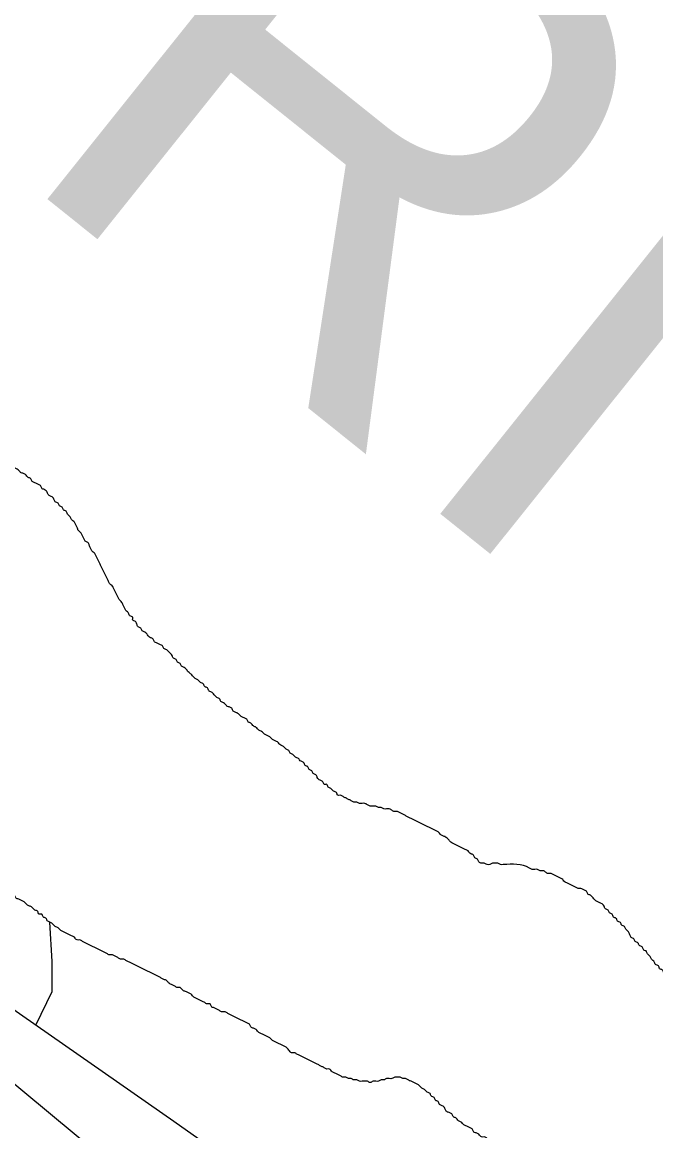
# Model space of a CAD drawing. Extents: x 813775 to 1157140, y 1757555 to 1979907.
# Drawn here: x 1014037 to 1015339, y 1820029 to 1822306 of the extents above; entities that cross this region are included whole.
import ezdxf

# ---------------------------------------------------------------- set-up
doc = ezdxf.new("R2010")
doc.units = 0
for name, color, linetype in [('Level 32', 7, 'Continuous'), ('Level 35', 7, 'Continuous'), ('Level 46', 7, 'Continuous'), ('Level 9', 7, 'Continuous')]:
    doc.layers.add(name, color=color, linetype=linetype)

msp = doc.modelspace()

# ---------------------------------------------------------------- linework, layer by layer
at = {"layer": 'Level 32'}
msp.add_lwpolyline([(1014852.6, 1819692.4), (1014348.7, 1820047.8), (1014008.7, 1820285), (1014012.5, 1820280.7)], dxfattribs=at)
at = {"layer": 'Level 35'}
for points in [[(1014098.7, 1820315.5), (1014098.7, 1820376.7), (1014093.9, 1820457.3)], [(1014065, 1820245.7), (1014098.7, 1820315.5)]]:
    msp.add_lwpolyline(points, dxfattribs=at)
at = {"layer": 'Level 46'}
msp.add_lwpolyline([(1014257.6, 1819928.6), (1013927.8, 1820201.3), (1013686, 1820473.1), (1013251.6, 1820957.2), (1012481.6, 1821787.3), (1011686.9, 1822656.9)], dxfattribs=at)
at = {"layer": 'Level 9'}
for points in [[(1014160.8, 1821251.3), (1014158, 1821256.9), (1014152.4, 1821262.5), (1014149.7, 1821268.1), (1014146.9, 1821273.7), (1014144.1, 1821279.2), (1014138.5, 1821284.8), (1014135.7, 1821290.4), (1014130.1, 1821296), (1014127.3, 1821301.6), (1014121.8, 1821304.4), (1014119, 1821309.9), (1014113.4, 1821312.7), (1014110.6, 1821318.3), (1014105, 1821321.1), (1014102.2, 1821326.7), (1014096.7, 1821332.3), (1014091.1, 1821335.1), (1014088.3, 1821340.6), (1014082.7, 1821346.2), (1014077.1, 1821349), (1014074.3, 1821354.6), (1014068.8, 1821357.4), (1014063.2, 1821360.2), (1014057.6, 1821363), (1014054.8, 1821368.5), (1014049.2, 1821371.3), (1014043.6, 1821376.9), (1014038.1, 1821379.7), (1014032.5, 1821382.5), (1014026.9, 1821388.1), (1014021.3, 1821390.9), (1014018.5, 1821396.5), (1014013, 1821399.2), (1014010.2, 1821404.8), (1014004.6, 1821407.6), (1014001.8, 1821413.2), (1013996.2, 1821416), (1013990.6, 1821421.6), (1013985.1, 1821424.4), (1013979.5, 1821430), (1013973.9, 1821432.7), (1013971.1, 1821438.3), (1013965.5, 1821441.1), (1013960, 1821446.7), (1013954.4, 1821452.3), (1013948.8, 1821455.1), (1013946, 1821460.7), (1013940.4, 1821463.4), (1013934.9, 1821469), (1013929.3, 1821474.6), (1013923.7, 1821477.4), (1013918.1, 1821480.2), (1013915.3, 1821485.8), (1013909.7, 1821488.6), (1013904.2, 1821491.4), (1013898.6, 1821494.1), (1013893, 1821499.7), (1013887.4, 1821502.5), (1013881.9, 1821508.1), (1013876.3, 1821510.9), (1013870.7, 1821513.7), (1013865.1, 1821516.5), (1013859.5, 1821522.1), (1013854, 1821524.8), (1013848.4, 1821527.6), (1013842.8, 1821533.2), (1013837.2, 1821536), (1013831.6, 1821538.8), (1013826.1, 1821544.4), (1013820.5, 1821547.2), (1013814.9, 1821552.8), (1013809.3, 1821558.3), (1013806.5, 1821563.9), (1013803.7, 1821569.5), (1013798.2, 1821575.1), (1013795.4, 1821580.7), (1013792.6, 1821586.2), (1013789.8, 1821591.8), (1013787, 1821597.4), (1013781.4, 1821603), (1013778.6, 1821608.6), (1013773.1, 1821614.2), (1013770.3, 1821619.7), (1013767.5, 1821625.3), (1013761.9, 1821628.1), (1013759.1, 1821633.7), (1013756.3, 1821639.3), (1013750.7, 1821644.9), (1013747.9, 1821650.4), (1013745.2, 1821656)], [(1014551.4, 1820832.7), (1014545.8, 1820838.3), (1014540.2, 1820841.1), (1014534.6, 1820843.8), (1014529, 1820849.4), (1014523.5, 1820852.2), (1014517.9, 1820857.8), (1014512.3, 1820860.6), (1014506.7, 1820866.2), (1014501.1, 1820869), (1014498.4, 1820874.5), (1014492.8, 1820877.3), (1014487.2, 1820880.1), (1014481.6, 1820885.7), (1014476, 1820888.5), (1014470.5, 1820891.3), (1014467.7, 1820896.9), (1014462.1, 1820899.7), (1014456.5, 1820902.5), (1014450.9, 1820908), (1014445.4, 1820910.8), (1014442.6, 1820916.4), (1014437, 1820919.2), (1014431.4, 1820924.8), (1014425.8, 1820930.4), (1014420.2, 1820933.2), (1014417.5, 1820938.7), (1014411.9, 1820941.5), (1014409.1, 1820947.1), (1014403.5, 1820949.9), (1014397.9, 1820955.5), (1014392.4, 1820958.3), (1014386.8, 1820963.9), (1014381.2, 1820969.4), (1014375.6, 1820975), (1014370, 1820980.6), (1014364.5, 1820983.4), (1014361.7, 1820989), (1014356.1, 1820991.8), (1014353.3, 1820997.3), (1014347.7, 1821000.1), (1014344.9, 1821005.7), (1014339.3, 1821011.3), (1014333.8, 1821016.9), (1014328.2, 1821019.7), (1014325.4, 1821025.3), (1014319.8, 1821028), (1014314.2, 1821030.8), (1014308.7, 1821033.6), (1014305.9, 1821039.2), (1014300.3, 1821042), (1014294.7, 1821047.6), (1014289.1, 1821053.2), (1014283.6, 1821056), (1014280.8, 1821061.5), (1014275.2, 1821064.3), (1014272.4, 1821069.9), (1014269.6, 1821075.5), (1014264, 1821078.3), (1014264, 1821083.9), (1014258.4, 1821086.7), (1014255.7, 1821092.2), (1014250.1, 1821097.8), (1014247.3, 1821103.4), (1014244.5, 1821109), (1014241.7, 1821114.6), (1014236.1, 1821120.2), (1014233.3, 1821125.7), (1014230.6, 1821131.3), (1014227.8, 1821136.9), (1014225, 1821142.5), (1014222.2, 1821148.1), (1014216.6, 1821153.6), (1014213.8, 1821159.2), (1014211, 1821164.8), (1014208.2, 1821170.4), (1014205.4, 1821176), (1014202.7, 1821181.6), (1014199.9, 1821187.1), (1014197.1, 1821192.7), (1014194.3, 1821198.3), (1014191.5, 1821203.9), (1014188.7, 1821209.5), (1014185.9, 1821215), (1014180.3, 1821220.6), (1014177.6, 1821226.2), (1014174.8, 1821231.8), (1014172, 1821237.4), (1014166.4, 1821240.2), (1014163.6, 1821245.7), (1014160.8, 1821251.3)], [(1015025.6, 1820575.9), (1015020, 1820575.9), (1015014.4, 1820578.7), (1015008.9, 1820578.7), (1015003.3, 1820578.7), (1014997.7, 1820575.9), (1014992.1, 1820575.9), (1014986.5, 1820578.7), (1014981, 1820578.7), (1014975.4, 1820581.5), (1014972.6, 1820587.1), (1014967, 1820589.9), (1014964.2, 1820595.4), (1014958.6, 1820598.2), (1014953.1, 1820603.8), (1014947.5, 1820606.6), (1014941.9, 1820609.4), (1014936.3, 1820612.2), (1014930.7, 1820615), (1014925.2, 1820617.8), (1014919.6, 1820620.6), (1014914, 1820626.1), (1014908.4, 1820631.7), (1014902.9, 1820634.5), (1014897.3, 1820637.3), (1014891.7, 1820642.9), (1014886.1, 1820645.7), (1014880.5, 1820648.5), (1014875, 1820651.3), (1014869.4, 1820654.1), (1014863.8, 1820656.8), (1014858.2, 1820659.6), (1014852.6, 1820662.4), (1014847.1, 1820665.2), (1014841.5, 1820668), (1014835.9, 1820670.8), (1014830.3, 1820673.6), (1014824.7, 1820676.4), (1014819.2, 1820679.2), (1014813.6, 1820682), (1014808, 1820684.8), (1014802.4, 1820684.8), (1014796.8, 1820687.5), (1014791.3, 1820690.3), (1014785.7, 1820690.3), (1014780.1, 1820690.3), (1014774.5, 1820693.1), (1014768.9, 1820693.1), (1014763.4, 1820695.9), (1014757.8, 1820695.9), (1014752.2, 1820695.9), (1014746.6, 1820698.7), (1014741.1, 1820701.5), (1014735.5, 1820701.5), (1014729.9, 1820701.5), (1014724.3, 1820704.3), (1014718.7, 1820704.3), (1014713.2, 1820707.1), (1014707.6, 1820709.9), (1014702, 1820712.7), (1014696.4, 1820715.5), (1014690.8, 1820718.2), (1014685.3, 1820718.2), (1014682.5, 1820723.8), (1014676.9, 1820726.6), (1014671.3, 1820732.2), (1014665.7, 1820735), (1014662.9, 1820740.6), (1014657.4, 1820740.6), (1014654.6, 1820746.2), (1014649, 1820749), (1014643.4, 1820754.5), (1014640.6, 1820760.1), (1014635, 1820762.9), (1014632.3, 1820768.5), (1014626.7, 1820771.3), (1014623.9, 1820776.9), (1014618.3, 1820779.7), (1014615.5, 1820785.2), (1014609.9, 1820788), (1014604.4, 1820793.6), (1014598.8, 1820796.4), (1014593.2, 1820802), (1014587.6, 1820804.8), (1014584.8, 1820810.4), (1014579.3, 1820813.1), (1014573.7, 1820818.7), (1014568.1, 1820821.5), (1014562.5, 1820827.1), (1014556.9, 1820829.9), (1014551.4, 1820832.7)], [(1014088.3, 1820460.1), (1014085.5, 1820465.7), (1014079.9, 1820468.5), (1014077.1, 1820474), (1014071.5, 1820474), (1014068.8, 1820479.6), (1014063.2, 1820482.4), (1014057.6, 1820488), (1014052, 1820490.8), (1014046.4, 1820493.6), (1014040.9, 1820499.2), (1014035.3, 1820501.9), (1014029.7, 1820504.7), (1014024.1, 1820507.5), (1014021.3, 1820513.1), (1014015.8, 1820515.9), (1014010.2, 1820518.7), (1014004.6, 1820524.3), (1013999, 1820527.1), (1013996.2, 1820532.6), (1013990.6, 1820535.4), (1013985.1, 1820538.2), (1013979.5, 1820543.8), (1013973.9, 1820546.6), (1013968.3, 1820549.4), (1013962.7, 1820555), (1013957.2, 1820557.8), (1013951.6, 1820560.6), (1013946, 1820566.1), (1013940.4, 1820566.1), (1013937.6, 1820571.7), (1013932.1, 1820574.5), (1013926.5, 1820577.3), (1013920.9, 1820580.1), (1013915.3, 1820582.9), (1013909.7, 1820582.9), (1013904.2, 1820585.7), (1013898.6, 1820591.3), (1013893, 1820591.3), (1013887.4, 1820594.1), (1013881.9, 1820596.8), (1013876.3, 1820599.6), (1013870.7, 1820602.4), (1013865.1, 1820605.2), (1013859.5, 1820605.2), (1013854, 1820608), (1013848.4, 1820610.8), (1013842.8, 1820610.8), (1013837.2, 1820613.6), (1013831.6, 1820616.4), (1013826.1, 1820616.4), (1013820.5, 1820619.2), (1013814.9, 1820622), (1013809.3, 1820624.8), (1013803.7, 1820627.5), (1013798.2, 1820630.3), (1013792.6, 1820630.3), (1013787, 1820633.1), (1013781.4, 1820635.9), (1013775.8, 1820638.7), (1013770.3, 1820641.5), (1013764.7, 1820644.3), (1013759.1, 1820647.1), (1013753.5, 1820652.7), (1013747.9, 1820655.5), (1013742.4, 1820658.2), (1013736.8, 1820661), (1013731.2, 1820666.6), (1013725.6, 1820669.4), (1013720.1, 1820672.2), (1013714.5, 1820675), (1013711.7, 1820680.6), (1013706.1, 1820683.4), (1013700.5, 1820686.2), (1013694.9, 1820691.7), (1013689.4, 1820694.5), (1013686.6, 1820700.1), (1013681, 1820702.9), (1013678.2, 1820708.5), (1013672.6, 1820711.3), (1013669.8, 1820716.9), (1013664.3, 1820719.6), (1013661.5, 1820725.2), (1013655.9, 1820730.8), (1013650.3, 1820736.4), (1013647.5, 1820742), (1013641.9, 1820744.8), (1013639.2, 1820750.3), (1013633.6, 1820755.9), (1013630.8, 1820761.5), (1013625.2, 1820767.1)], [(1015319.1, 1820398.4), (1015313.5, 1820401.2), (1015310.7, 1820406.8), (1015305.1, 1820409.6), (1015302.3, 1820415.2), (1015296.8, 1820417.9), (1015294, 1820423.5), (1015288.4, 1820426.3), (1015285.6, 1820431.9), (1015282.8, 1820437.5), (1015277.2, 1820443.1), (1015274.4, 1820448.6), (1015268.9, 1820451.4), (1015266.1, 1820457), (1015260.5, 1820459.8), (1015257.7, 1820465.4), (1015252.1, 1820468.2), (1015249.3, 1820473.8), (1015243.8, 1820476.6), (1015241, 1820482.1), (1015235.4, 1820484.9), (1015232.6, 1820490.5), (1015227, 1820496.1), (1015221.4, 1820498.9), (1015215.9, 1820501.7), (1015210.3, 1820507.3), (1015204.7, 1820512.8), (1015199.1, 1820515.6), (1015196.3, 1820521.2), (1015190.8, 1820524), (1015185.2, 1820526.8), (1015179.6, 1820526.8), (1015174, 1820529.6), (1015168.4, 1820532.4), (1015162.9, 1820535.2), (1015157.3, 1820538), (1015151.7, 1820540.8), (1015146.1, 1820546.3), (1015140.5, 1820549.1), (1015135, 1820551.9), (1015129.4, 1820554.7), (1015123.8, 1820557.5), (1015118.2, 1820557.5), (1015112.6, 1820560.3), (1015107.1, 1820563.1), (1015101.5, 1820563.1), (1015095.9, 1820565.9), (1015090.3, 1820565.9), (1015084.7, 1820565.9), (1015079.2, 1820568.7), (1015025.6, 1820575.9)], [(1014584.8, 1820194.9), (1014579.3, 1820200.5), (1014573.7, 1820203.3), (1014568.1, 1820206.1), (1014562.5, 1820208.9), (1014556.9, 1820211.7), (1014551.4, 1820214.5), (1014545.8, 1820220.1), (1014540.2, 1820222.8), (1014534.6, 1820225.6), (1014529, 1820228.4), (1014523.5, 1820231.2), (1014517.9, 1820236.8), (1014512.3, 1820239.6), (1014506.7, 1820242.4), (1014503.9, 1820248), (1014498.4, 1820250.8), (1014492.8, 1820253.6), (1014487.2, 1820256.3), (1014481.6, 1820259.1), (1014476, 1820261.9), (1014470.5, 1820264.7), (1014464.9, 1820267.5), (1014459.3, 1820270.3), (1014453.7, 1820273.1), (1014448.1, 1820273.1), (1014442.6, 1820275.9), (1014437, 1820278.7), (1014431.4, 1820281.5), (1014425.8, 1820284.3), (1014423, 1820289.8), (1014417.5, 1820289.8), (1014411.9, 1820292.6), (1014406.3, 1820295.4), (1014400.7, 1820298.2), (1014395.1, 1820301), (1014389.6, 1820303.8), (1014384, 1820309.4), (1014378.4, 1820312.2), (1014372.8, 1820315), (1014367.2, 1820317.7), (1014361.7, 1820323.3), (1014356.1, 1820323.3), (1014350.5, 1820326.1), (1014344.9, 1820328.9), (1014339.3, 1820331.7), (1014333.8, 1820337.3), (1014328.2, 1820340.1), (1014322.6, 1820342.9), (1014317, 1820345.7), (1014311.5, 1820348.4), (1014305.9, 1820351.2), (1014300.3, 1820354), (1014294.7, 1820356.8), (1014289.1, 1820359.6), (1014283.6, 1820362.4), (1014278, 1820365.2), (1014272.4, 1820368), (1014266.8, 1820370.8), (1014261.2, 1820373.6), (1014255.7, 1820376.4), (1014250.1, 1820379.1), (1014244.5, 1820381.9), (1014238.9, 1820381.9), (1014233.3, 1820384.7), (1014227.8, 1820387.5), (1014222.2, 1820390.3), (1014216.6, 1820390.3), (1014211, 1820393.1), (1014205.4, 1820395.9), (1014199.9, 1820398.7), (1014194.3, 1820401.5), (1014188.7, 1820404.3), (1014183.1, 1820407.1), (1014177.6, 1820409.8), (1014172, 1820412.6), (1014166.4, 1820415.4), (1014160.8, 1820418.2), (1014155.2, 1820421), (1014149.7, 1820421), (1014144.1, 1820426.6), (1014138.5, 1820429.4), (1014132.9, 1820432.2), (1014127.3, 1820435), (1014121.8, 1820437.8), (1014116.2, 1820440.5), (1014110.6, 1820446.1), (1014105, 1820448.9), (1014099.4, 1820454.5), (1014093.9, 1820457.3), (1014088.3, 1820460.1)], [(1015731.9, 1820041.2), (1015726.4, 1820044), (1015720.8, 1820049.5), (1015715.2, 1820052.3), (1015709.6, 1820055.1), (1015704, 1820057.9), (1015698.5, 1820060.7), (1015695.7, 1820066.3), (1015690.1, 1820069.1), (1015684.5, 1820071.9), (1015681.7, 1820077.4), (1015676.1, 1820077.4), (1015673.4, 1820083), (1015667.8, 1820085.8), (1015662.2, 1820088.6), (1015656.6, 1820094.2), (1015651, 1820097), (1015648.3, 1820102.6), (1015642.7, 1820105.4), (1015637.1, 1820110.9), (1015631.5, 1820113.7), (1015628.7, 1820119.3), (1015623.1, 1820122.1), (1015617.6, 1820124.9), (1015612, 1820127.7), (1015609.2, 1820133.3), (1015603.6, 1820133.3), (1015598, 1820136.1), (1015595.2, 1820141.6), (1015589.7, 1820144.4), (1015584.1, 1820147.2), (1015578.5, 1820150), (1015575.7, 1820155.6), (1015570.1, 1820158.4), (1015564.6, 1820161.2), (1015561.8, 1820166.8), (1015556.2, 1820169.5), (1015550.6, 1820172.3), (1015547.8, 1820177.9), (1015542.2, 1820180.7), (1015536.7, 1820183.5), (1015533.9, 1820189.1), (1015528.3, 1820189.1), (1015525.5, 1820194.7), (1015522.7, 1820200.3), (1015517.1, 1820203), (1015514.3, 1820208.6), (1015508.8, 1820208.6), (1015506, 1820214.2), (1015500.4, 1820217), (1015494.8, 1820219.8), (1015492, 1820225.4), (1015486.5, 1820228.2), (1015480.9, 1820233.7), (1015475.3, 1820239.3), (1015469.7, 1820242.1), (1015466.9, 1820247.7), (1015461.3, 1820253.3), (1015455.8, 1820256.1), (1015453, 1820261.7), (1015447.4, 1820264.4), (1015441.8, 1820267.2), (1015439, 1820272.8), (1015433.5, 1820275.6), (1015427.9, 1820281.2), (1015422.3, 1820284), (1015419.5, 1820289.6), (1015413.9, 1820292.4), (1015411.1, 1820297.9), (1015405.6, 1820300.7), (1015402.8, 1820306.3), (1015397.2, 1820309.1), (1015394.4, 1820314.7), (1015388.8, 1820317.5), (1015383.2, 1820323.1), (1015377.7, 1820325.8), (1015374.9, 1820331.4), (1015369.3, 1820334.2), (1015366.5, 1820339.8), (1015363.7, 1820345.4), (1015358.1, 1820348.2), (1015355.3, 1820353.8), (1015352.6, 1820359.3), (1015347, 1820362.1), (1015344.2, 1820367.7), (1015338.6, 1820370.5), (1015335.8, 1820376.1), (1015330.2, 1820381.7), (1015327.4, 1820387.2), (1015321.9, 1820392.8), (1015319.1, 1820398.4)], [(1015042.3, 1819943.8), (1015036.8, 1819946.5), (1015031.2, 1819952.1), (1015025.6, 1819954.9), (1015022.8, 1819960.5), (1015020, 1819966.1), (1015014.4, 1819971.7), (1015011.6, 1819977.2), (1015008.9, 1819982.8), (1015006.1, 1819988.4), (1015006.1, 1819994), (1015003.3, 1819999.6), (1014997.7, 1820002.4), (1014994.9, 1820007.9), (1014992.1, 1820013.5), (1014986.5, 1820016.3), (1014981, 1820016.3), (1014975.4, 1820021.9), (1014969.8, 1820024.7), (1014964.2, 1820027.5), (1014961.4, 1820033.1), (1014955.9, 1820035.9), (1014950.3, 1820038.6), (1014944.7, 1820041.4), (1014939.1, 1820047), (1014933.5, 1820049.8), (1014928, 1820055.4), (1014922.4, 1820058.2), (1014919.6, 1820063.8), (1014914, 1820066.6), (1014908.4, 1820069.3), (1014905.6, 1820074.9), (1014900.1, 1820080.5), (1014894.5, 1820083.3), (1014891.7, 1820088.9), (1014886.1, 1820091.7), (1014883.3, 1820097.3), (1014877.7, 1820100), (1014875, 1820105.6), (1014869.4, 1820108.4), (1014863.8, 1820114), (1014858.2, 1820116.8), (1014852.6, 1820122.4), (1014847.1, 1820125.2), (1014841.5, 1820128), (1014835.9, 1820130.7), (1014830.3, 1820133.5), (1014824.7, 1820136.3), (1014819.2, 1820136.3), (1014813.6, 1820139.1), (1014808, 1820139.1), (1014802.4, 1820139.1), (1014796.8, 1820136.3), (1014791.3, 1820136.3), (1014785.7, 1820136.3), (1014780.1, 1820133.5), (1014774.5, 1820133.5), (1014768.9, 1820130.7), (1014763.4, 1820130.7), (1014757.8, 1820130.7), (1014752.2, 1820128), (1014746.6, 1820130.7), (1014741.1, 1820130.7), (1014735.5, 1820130.7), (1014729.9, 1820130.7), (1014724.3, 1820133.5), (1014718.7, 1820133.5), (1014713.2, 1820136.3), (1014707.6, 1820136.3), (1014702, 1820139.1), (1014696.4, 1820139.1), (1014690.8, 1820141.9), (1014685.3, 1820144.7), (1014679.7, 1820147.5), (1014674.1, 1820150.3), (1014668.5, 1820155.9), (1014662.9, 1820155.9), (1014657.4, 1820158.7), (1014651.8, 1820161.4), (1014646.2, 1820164.2), (1014640.6, 1820167), (1014635, 1820169.8), (1014629.5, 1820172.6), (1014623.9, 1820175.4), (1014618.3, 1820178.2), (1014612.7, 1820181), (1014607.2, 1820183.8), (1014601.6, 1820186.6), (1014596, 1820189.4), (1014590.4, 1820189.4), (1014584.8, 1820194.9)]]:
    msp.add_spline(points, degree=3, dxfattribs=at)

# ---------------------------------------------------------------- texts
msp.add_text('RIVER', height=1056, rotation=321.3139, dxfattribs=at).set_placement((1013998.3, 1822015.3))

doc.saveas('drawing.dxf')
